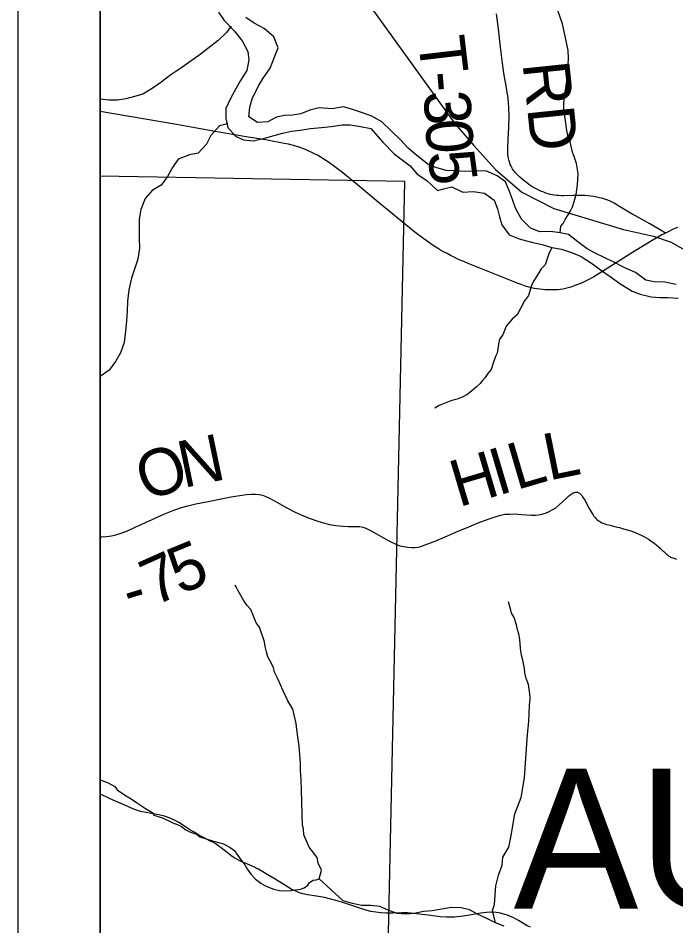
# Model space of a CAD drawing. Extents: x 0 to 34, y -8.9 to 22.
# Drawn here: x 23.617 to 24.418, y 17.424 to 18.53 of the extents above; entities that cross this region are included whole.
import ezdxf

# ---------------------------------------------------------------- set-up
doc = ezdxf.new("R2010")
doc.units = 0
for name, color, linetype in [('GM_X_Corporation', 7, 'Continuous'), ('GM_X_Major_River', 7, 'Continuous'), ('GM_X_Minor_River', 7, 'Continuous'), ('GM_X_Rail_Line', 7, 'Continuous'), ('GM_X_State_Route', 7, 'Continuous'), ('GM_X_Township_Road', 7, 'Continuous'), ('GM_X_Township_Road_Text', 7, 'Continuous'), ('GM_X_Township_Text', 7, 'Continuous'), ('SH_Data', 7, 'Continuous')]:
    doc.layers.add(name, color=color, linetype=linetype)

msp = doc.modelspace()

# ---------------------------------------------------------------- linework, layer by layer
at = {"layer": 'GM_X_Corporation'}
msp.add_lwpolyline([(26.1361, 17.3278), (26.1391, 17.8847), (26.1399, 18.3037), (25.7381, 18.312), (25.2083, 18.3108), (25.1045, 18.3117), (25.1124, 18.5932), (25.1216, 18.6194), (25.125, 18.6354), (25.1229, 18.6966), (25.1136, 18.8385), (25.1068, 18.8675), (25.1066, 19.3232), (25.0504, 19.3237), (24.5181, 19.3295), (23.7167, 19.34), (23.7167, 14.6)], dxfattribs=at)
for points in [[(23.7167, 19.34), (23.7167, 15.9913), (24.0651, 15.9828), (24.2771, 15.9807), (24.8268, 15.964), (25.6785, 15.9418), (25.7922, 15.939), (26.1186, 15.9366), (26.135, 17.3055), (26.1361, 17.3278), (26.1391, 17.8847), (26.1399, 18.3037), (25.7381, 18.312), (25.2083, 18.3108), (25.1045, 18.3117), (25.1124, 18.5932), (25.1216, 18.6194), (25.125, 18.6354), (25.1229, 18.6966), (25.1136, 18.8385), (25.1068, 18.8675), (25.1066, 19.3232), (25.0504, 19.3237), (24.5181, 19.3295)], [(23.7167, 18.338), (23.7167, 17.3635), (24.0671, 17.3595), (24.0882, 18.3313)]]:
    msp.add_lwpolyline(points, close=True, dxfattribs=at)
at = {"layer": 'GM_X_Major_River'}
for points in [[(23.8609, 18.5377), (23.8679, 18.5275), (23.8798, 18.5152), (23.8898, 18.5028), (23.8968, 18.49), (23.8977, 18.4798), (23.8953, 18.4668), (23.8878, 18.4546), (23.8823, 18.445), (23.8756, 18.4324), (23.8697, 18.4202), (23.8699, 18.4081), (23.8723, 18.3971), (23.8816, 18.3866), (23.8915, 18.3822), (23.9036, 18.3808), (23.9184, 18.3845), (23.9286, 18.3876), (23.9391, 18.3904), (23.9497, 18.3928), (23.9603, 18.3938), (23.9732, 18.3958), (23.9864, 18.3971), (23.9982, 18.3984), (24.0118, 18.4005), (24.0213, 18.4003), (24.0342, 18.3985), (24.0467, 18.3961), (24.0612, 18.3793), (24.0752, 18.3653), (24.0946, 18.3506), (24.1031, 18.3405), (24.1148, 18.3327), (24.1279, 18.3203), (24.1357, 18.3226), (24.1455, 18.325)], [(24.2007, 18.3382), (24.1866, 18.3445), (24.1745, 18.3439), (24.1612, 18.3434), (24.1483, 18.3443), (24.1384, 18.345), (24.1259, 18.3486), (24.1163, 18.3522), (24.1025, 18.3631), (24.0922, 18.372), (24.0826, 18.3821), (24.0714, 18.393), (24.0599, 18.4042), (24.0477, 18.4109), (24.0351, 18.4156), (24.0229, 18.4196), (24.0134, 18.4222), (23.9994, 18.4201), (23.9838, 18.421), (23.9721, 18.4182), (23.9612, 18.4139), (23.951, 18.4122), (23.9415, 18.4117), (23.9317, 18.4097), (23.9211, 18.4042), (23.9083, 18.4033), (23.8979, 18.41), (23.8989, 18.4221), (23.9018, 18.432), (23.9092, 18.4473), (23.9155, 18.4572), (23.924, 18.4695), (23.9288, 18.4821), (23.9336, 18.4943), (23.9285, 18.5075), (23.9166, 18.5179), (23.9043, 18.5242), (23.8944, 18.5313)], [(24.419, 18.2058), (24.4049, 18.2086), (24.392, 18.2092), (24.3817, 18.2113), (24.3691, 18.2203), (24.3561, 18.2262), (24.342, 18.2336), (24.3317, 18.2383), (24.3199, 18.2439), (24.3103, 18.2494), (24.2988, 18.258), (24.2877, 18.267), (24.2775, 18.2687), (24.2657, 18.2704), (24.2528, 18.2699), (24.2414, 18.2747), (24.2302, 18.2855), (24.2228, 18.2991), (24.2193, 18.3093), (24.2157, 18.3191), (24.2106, 18.3311), (24.2007, 18.3382)], [(24.1455, 18.325), (24.1589, 18.3183), (24.1714, 18.3192), (24.1851, 18.3171), (24.1969, 18.3086), (24.2009, 18.298), (24.2033, 18.2882), (24.2061, 18.2784), (24.2153, 18.2664), (24.2275, 18.2616), (24.2424, 18.2576), (24.2553, 18.2548), (24.2671, 18.2511), (24.2789, 18.249), (24.2926, 18.2446), (24.3029, 18.2402), (24.3167, 18.2309), (24.3266, 18.2239), (24.3385, 18.2157), (24.3503, 18.2071), (24.3652, 18.1978), (24.3748, 18.1942), (24.3885, 18.1909), (24.3987, 18.1899), (24.4086, 18.1901), (24.4211, 18.1891)]]:
    msp.add_lwpolyline(points, dxfattribs=at)
at = {"layer": 'GM_X_Minor_River'}
for points in [[(24.2775, 18.2687), (24.2783, 18.2769), (24.2809, 18.2803), (24.2834, 18.2849), (24.2871, 18.2907), (24.2901, 18.2957), (24.2923, 18.3006), (24.2944, 18.3071), (24.297, 18.3155), (24.2987, 18.3273), (24.2992, 18.341), (24.2974, 18.3535), (24.2947, 18.3607), (24.2923, 18.3671), (24.2894, 18.3796), (24.287, 18.3853), (24.2854, 18.3936), (24.2819, 18.4201), (24.2817, 18.4274), (24.2834, 18.4399), (24.2848, 18.4483), (24.2865, 18.4586), (24.2876, 18.4818), (24.2871, 18.4909), (24.2821, 18.514), (24.2801, 18.5235), (24.2721, 18.5465)], [(23.8762, 18.5205), (23.8708, 18.5129), (23.8606, 18.5033), (23.8477, 18.4935), (23.8368, 18.4848), (23.815, 18.4696), (23.8029, 18.4613), (23.7904, 18.4519), (23.7799, 18.4447), (23.7687, 18.4378), (23.7587, 18.4348), (23.7479, 18.4321), (23.7376, 18.4306), (23.7274, 18.4306), (23.7167, 18.4316)], [(23.8722, 18.4017), (23.8719, 18.4015), (23.8623, 18.3992), (23.8516, 18.3874), (23.8463, 18.377), (23.8361, 18.3659), (23.8257, 18.364), (23.8119, 18.3588), (23.8047, 18.3484), (23.7986, 18.3376), (23.791, 18.3269), (23.7801, 18.3204), (23.7714, 18.3108), (23.7664, 18.2973), (23.7641, 18.2853), (23.7641, 18.2739), (23.764, 18.2625), (23.7644, 18.2503), (23.7624, 18.2367), (23.7594, 18.2269), (23.7547, 18.2134), (23.7516, 18.1995), (23.7499, 18.1855), (23.7495, 18.1729), (23.7487, 18.1616), (23.7475, 18.1491), (23.7459, 18.1351), (23.7413, 18.1227), (23.7352, 18.1119), (23.7276, 18.1015), (23.7167, 18.0936), (23.7167, 18.0935)], [(24.2671, 18.2511), (24.2637, 18.2432), (24.2593, 18.2298), (24.2541, 18.2248), (24.2512, 18.2202), (24.2453, 18.2102), (24.243, 18.206), (24.2387, 18.1923), (24.2339, 18.1861), (24.2251, 18.1689), (24.2187, 18.1635), (24.2117, 18.155), (24.2077, 18.1447), (24.2036, 18.1393), (24.2022, 18.1332), (24.2005, 18.1222), (24.1986, 18.1183), (24.1961, 18.1111), (24.1932, 18.1023), (24.1891, 18.0973), (24.1858, 18.0927), (24.1828, 18.0888), (24.1798, 18.0854), (24.1754, 18.0811), (24.1694, 18.0757), (24.1638, 18.0714), (24.1581, 18.0687), (24.1517, 18.0663), (24.1468, 18.0651), (24.1441, 18.0643), (24.1298, 18.0584), (24.1246, 18.0552)], [(23.9838, 17.4816), (23.9863, 17.4923), (23.9823, 17.5006), (23.9811, 17.5078), (23.9714, 17.5202), (23.965, 17.5353), (23.9645, 17.5425), (23.9633, 17.547), (23.9627, 17.5603), (23.9622, 17.5899), (23.9616, 17.6021), (23.961, 17.6135), (23.9608, 17.6226), (23.9594, 17.6431), (23.9576, 17.6545), (23.9563, 17.6636), (23.9555, 17.6708), (23.9514, 17.6885), (23.9455, 17.6987), (23.9392, 17.7115), (23.9337, 17.7244), (23.9293, 17.7334), (23.9281, 17.7391), (23.923, 17.7485), (23.921, 17.7523), (23.9194, 17.7583), (23.9178, 17.7648), (23.9169, 17.7704), (23.9109, 17.7882), (23.907, 17.7935), (23.9003, 17.8097), (23.8956, 17.8153), (23.8914, 17.8213), (23.8863, 17.8296), (23.8847, 17.8326), (23.8831, 17.836), (23.8812, 17.8394)], [(24.1984, 17.428), (24.1951, 17.4432), (24.1973, 17.4504), (24.1979, 17.4565), (24.1988, 17.4732), (24.2024, 17.4862), (24.2067, 17.4984), (24.2077, 17.5079), (24.2147, 17.5202), (24.2175, 17.5343), (24.2223, 17.561), (24.23, 17.5809), (24.2341, 17.6045), (24.2365, 17.6402), (24.2377, 17.6577), (24.239, 17.6733), (24.2402, 17.6927), (24.2408, 17.7015), (24.2403, 17.7072), (24.2386, 17.7185), (24.2358, 17.7257), (24.2345, 17.7325), (24.2341, 17.7378), (24.232, 17.7481), (24.2304, 17.7541), (24.2295, 17.759), (24.2291, 17.7632), (24.2282, 17.7731), (24.2269, 17.7803), (24.2249, 17.7867), (24.224, 17.7912), (24.2212, 17.7999), (24.2181, 17.8052), (24.2173, 17.809), (24.2165, 17.812), (24.2144, 17.8192)], [(23.7167, 17.6023), (23.7263, 17.5984), (23.7347, 17.594), (23.7374, 17.5902), (23.7474, 17.5831), (23.7543, 17.5791), (23.7609, 17.5746), (23.772, 17.5672), (23.7801, 17.5624), (23.782, 17.5594), (23.7927, 17.5561), (23.8053, 17.5499), (23.8118, 17.5473), (23.8156, 17.5455), (23.821, 17.5414), (23.826, 17.5388), (23.8348, 17.5355), (23.8383, 17.5329), (23.8547, 17.5275), (23.8669, 17.5242), (23.8753, 17.5198), (23.8807, 17.5157), (23.8823, 17.5127), (23.8885, 17.5044), (23.8928, 17.4988), (23.8963, 17.4928), (23.9006, 17.4868), (23.906, 17.4812), (23.9125, 17.4763), (23.9183, 17.473), (23.9217, 17.4715), (23.9282, 17.469), (23.9351, 17.4672), (23.9487, 17.467), (23.9514, 17.4678), (23.9608, 17.4691), (23.9654, 17.4707), (23.9699, 17.4738), (23.9717, 17.4773), (23.9762, 17.48), (23.98, 17.4804), (23.9838, 17.4816)], [(24.2093, 17.4238), (24.1984, 17.428), (24.188, 17.4333), (24.1767, 17.4386), (24.167, 17.4439), (24.1569, 17.4461), (24.1447, 17.4466), (24.1333, 17.4447), (24.1214, 17.4428), (24.1107, 17.4417), (24.0993, 17.4394), (24.0897, 17.4386), (24.0787, 17.4394), (24.0679, 17.4436), (24.0577, 17.4478), (24.046, 17.4493), (24.0354, 17.4493), (24.0244, 17.4516), (24.0128, 17.455), (23.9838, 17.4816)]]:
    msp.add_lwpolyline(points, dxfattribs=at)
at = {"layer": 'GM_X_Rail_Line'}
msp.add_lwpolyline([(23.9293, 18.7071), (24.1486, 18.4026), (24.172, 18.3754), (24.1985, 18.346), (24.2306, 18.3184), (24.2697, 18.2985), (24.3547, 18.2727), (24.391, 18.2646), (24.4129, 18.2573), (24.4374, 18.2432)], dxfattribs=at)
at = {"layer": 'GM_X_State_Route'}
msp.add_lwpolyline([(24.4203, 18.2754), (24.4172, 18.2742), (24.4134, 18.2725), (24.4098, 18.2706), (24.4058, 18.2685), (24.4015, 18.2662), (24.3897, 18.2593), (24.3637, 18.2435), (24.3336, 18.2247), (24.3183, 18.2153), (24.3108, 18.2111), (24.3035, 18.2077), (24.2966, 18.2049), (24.2902, 18.2028), (24.287, 18.2019), (24.2838, 18.201), (24.2807, 18.2003), (24.2773, 18.1998), (24.274, 18.1994), (24.2709, 18.1992), (24.268, 18.1992), (24.2649, 18.1992), (24.2616, 18.1993), (24.2588, 18.1994), (24.2559, 18.1996), (24.2525, 18.2), (24.249, 18.2006), (24.2459, 18.2012), (24.2426, 18.2019), (24.2393, 18.2028), (24.234, 18.2044), (24.2298, 18.2059), (24.2248, 18.2076), (24.2199, 18.2095), (24.1654, 18.2315), (24.1599, 18.2338), (24.1556, 18.2356), (24.1518, 18.2372), (24.1481, 18.239), (24.1444, 18.2409), (24.1395, 18.2435), (24.1352, 18.2458), (24.1315, 18.2478), (24.128, 18.25), (24.1236, 18.2527), (24.1197, 18.2553), (24.1111, 18.2614), (24.1003, 18.2697), (24.0848, 18.2822), (24.0532, 18.3083), (24.0302, 18.3272), (24.0105, 18.3434), (24.0061, 18.3469), (24.0011, 18.3506), (23.9967, 18.3539), (23.9924, 18.3567), (23.9886, 18.3592), (23.985, 18.3614), (23.9814, 18.3634), (23.9779, 18.3653), (23.9747, 18.3668), (23.9711, 18.3684), (23.9671, 18.3703), (23.9635, 18.3717), (23.9593, 18.3731), (23.9552, 18.3744), (23.9509, 18.3756), (23.9461, 18.3768), (23.941, 18.3779), (23.9369, 18.3787), (23.9328, 18.3795), (23.9282, 18.3803), (23.9205, 18.3816), (23.8948, 18.3859), (23.8568, 18.3924), (23.8274, 18.3976), (23.8097, 18.4007), (23.7307, 18.4144), (23.7167, 18.4169)], dxfattribs=at)
at = {"layer": 'GM_X_Township_Road'}
for points in [[(24.4058, 18.2685), (24.3964, 18.274), (24.3865, 18.2799), (24.3699, 18.289), (24.3661, 18.2911), (24.3612, 18.2939), (24.357, 18.2964), (24.3491, 18.3014), (24.3465, 18.3031), (24.3433, 18.3049), (24.3407, 18.3062), (24.3383, 18.3074), (24.3355, 18.3086), (24.3331, 18.3094), (24.3307, 18.3102), (24.3283, 18.3109), (24.3254, 18.3115), (24.3222, 18.3122), (24.3181, 18.313), (24.3149, 18.3134), (24.3112, 18.3139), (24.3075, 18.3142), (24.3041, 18.3144), (24.3, 18.3145), (24.2932, 18.3144), (24.282, 18.314), (24.2789, 18.314), (24.2758, 18.3142), (24.2732, 18.3144), (24.2702, 18.3148), (24.2679, 18.3152), (24.2654, 18.3157), (24.2628, 18.3164), (24.26, 18.3173), (24.2575, 18.3182), (24.2548, 18.3193), (24.2522, 18.3204), (24.2497, 18.3216), (24.2465, 18.3234), (24.2429, 18.3254), (24.2391, 18.3279), (24.2358, 18.3304), (24.2335, 18.3321), (24.231, 18.3342), (24.2283, 18.3366), (24.2264, 18.3384), (24.2244, 18.3405), (24.2229, 18.342), (24.2217, 18.3435), (24.2206, 18.345), (24.2194, 18.3468), (24.2185, 18.3483), (24.2176, 18.3501), (24.2166, 18.3522), (24.2159, 18.3541), (24.2148, 18.3576), (24.2143, 18.3596), (24.214, 18.3619), (24.2137, 18.3638), (24.2136, 18.3655), (24.2135, 18.3671), (24.2135, 18.3695), (24.2135, 18.3718), (24.2141, 18.3835), (24.2149, 18.3971), (24.215, 18.4026), (24.2152, 18.4063), (24.2153, 18.4119), (24.2149, 18.4209), (24.2144, 18.4281), (24.2134, 18.4359), (24.2129, 18.4395), (24.212, 18.4456), (24.2108, 18.4523), (24.2097, 18.4585), (24.2088, 18.464), (24.208, 18.4695), (24.207, 18.4755), (24.2046, 18.4949), (24.2021, 18.5174), (24.1998, 18.5356)], [(23.7167, 17.8982), (23.7187, 17.8982), (23.7242, 17.8987), (23.7303, 17.8996), (23.7357, 17.9009), (23.7422, 17.9029), (23.7498, 17.9058), (23.7594, 17.9101), (23.7802, 17.9197), (23.7944, 17.9258), (23.8065, 17.9307), (23.8159, 17.934), (23.8236, 17.9362), (23.8332, 17.9385), (23.8485, 17.9414), (23.8643, 17.9446), (23.8765, 17.947), (23.8839, 17.9483), (23.8949, 17.95), (23.9011, 17.9505), (23.906, 17.9505), (23.9103, 17.95), (23.9146, 17.9491), (23.9187, 17.9477), (23.9232, 17.9456), (23.9319, 17.9408), (23.9443, 17.9337), (23.9542, 17.9285), (23.9615, 17.9251), (23.9713, 17.9212), (23.9818, 17.9175), (23.9901, 17.915), (23.9962, 17.9136), (24.0041, 17.9122), (24.0128, 17.9112), (24.019, 17.911), (24.0248, 17.9111), (24.0294, 17.9111), (24.0332, 17.9109), (24.037, 17.9101), (24.0407, 17.9088), (24.0463, 17.9059), (24.0536, 17.9019), (24.0622, 17.8971), (24.0719, 17.892), (24.0781, 17.8891), (24.0821, 17.8876), (24.0869, 17.8864), (24.0917, 17.8856), (24.0967, 17.8853), (24.1004, 17.8854), (24.1041, 17.8859), (24.1077, 17.8867), (24.113, 17.8885), (24.1257, 17.8935), (24.14, 17.8996), (24.1474, 17.9029), (24.1531, 17.9053), (24.1662, 17.9107), (24.1776, 17.9153), (24.1898, 17.9199), (24.2004, 17.9236), (24.2051, 17.9249), (24.21, 17.9258), (24.2156, 17.9262), (24.2212, 17.9263), (24.2305, 17.9257), (24.2423, 17.9249), (24.2472, 17.9249), (24.2509, 17.9252), (24.2552, 17.9261), (24.2594, 17.9273), (24.2639, 17.9292), (24.2683, 17.9315), (24.272, 17.9339), (24.2758, 17.9371), (24.2854, 17.9459), (24.2877, 17.9479), (24.2896, 17.9496), (24.291, 17.9505), (24.2922, 17.9513), (24.2934, 17.9519), (24.2945, 17.9523), (24.2953, 17.9526), (24.2963, 17.9528), (24.2976, 17.9528), (24.2984, 17.9527), (24.2993, 17.9523), (24.3001, 17.952), (24.3009, 17.9514), (24.3018, 17.9507), (24.3027, 17.9498), (24.3037, 17.9486), (24.3046, 17.9473), (24.3073, 17.9431), (24.3129, 17.9328), (24.3163, 17.9268), (24.3175, 17.9251), (24.3185, 17.9236), (24.3193, 17.9226), (24.3199, 17.9218), (24.3211, 17.9205), (24.3222, 17.9194), (24.3235, 17.9185), (24.325, 17.9174), (24.3266, 17.9165), (24.3281, 17.9156), (24.3299, 17.9149), (24.3317, 17.9143), (24.334, 17.9135), (24.3385, 17.9124), (24.3435, 17.9111), (24.3496, 17.9096), (24.3545, 17.9083), (24.3591, 17.9069), (24.3634, 17.9055), (24.3668, 17.9043), (24.3698, 17.9032), (24.3731, 17.9018), (24.376, 17.9005), (24.3792, 17.8988), (24.3823, 17.8971), (24.3852, 17.8954), (24.3885, 17.8933), (24.3903, 17.8919), (24.3921, 17.8906), (24.3937, 17.8894), (24.3949, 17.8883), (24.396, 17.8873), (24.3974, 17.886), (24.3989, 17.8849), (24.4002, 17.8837), (24.4013, 17.8827), (24.4026, 17.8815), (24.4038, 17.8805), (24.405, 17.8793), (24.4061, 17.8781), (24.407, 17.8772), (24.4081, 17.8763), (24.4089, 17.8756), (24.4099, 17.8749), (24.411, 17.8743), (24.412, 17.8738), (24.4131, 17.8733), (24.4148, 17.8727), (24.4172, 17.872), (24.4194, 17.8713)], [(24.2411, 17.4226), (24.2373, 17.4244), (24.2339, 17.4263), (24.2265, 17.4309), (24.2237, 17.4325), (24.2211, 17.4339), (24.2188, 17.435), (24.216, 17.4362), (24.213, 17.4373), (24.2101, 17.4383), (24.2073, 17.439), (24.2047, 17.4396), (24.2024, 17.4402), (24.1995, 17.4406), (24.1967, 17.4408), (24.1936, 17.4407), (24.1907, 17.4408), (24.1874, 17.4404), (24.1841, 17.4401), (24.1806, 17.4397), (24.1597, 17.4362), (24.1557, 17.4356), (24.1517, 17.4353), (24.1484, 17.435), (24.1449, 17.4349), (24.1387, 17.4349), (24.1313, 17.4355), (24.1165, 17.4373), (24.0986, 17.4395), (24.0911, 17.44), (24.0843, 17.4402), (24.0738, 17.4398), (24.0651, 17.4397), (24.0589, 17.44), (24.0527, 17.4408), (24.0466, 17.442), (24.0394, 17.4439), (24.027, 17.4479), (24.0099, 17.4535), (23.9979, 17.4569), (23.9901, 17.4588), (23.9803, 17.4606), (23.9692, 17.4622), (23.9638, 17.4633), (23.9596, 17.4645), (23.955, 17.4664), (23.9494, 17.4691), (23.9436, 17.4727), (23.9299, 17.4812), (23.9182, 17.4882), (23.9096, 17.4932), (23.9074, 17.4944), (23.9046, 17.4958), (23.9013, 17.4974), (23.8955, 17.4997), (23.8915, 17.5014), (23.887, 17.5034), (23.8831, 17.5054), (23.88, 17.5072), (23.8759, 17.5101), (23.8716, 17.5137), (23.8678, 17.5167), (23.8643, 17.5193), (23.8618, 17.5211), (23.8567, 17.5245), (23.8538, 17.5261), (23.8509, 17.5277), (23.8441, 17.5312), (23.8401, 17.5333), (23.8359, 17.5356), (23.8311, 17.5383), (23.8249, 17.5423), (23.8172, 17.5474), (23.8124, 17.5503), (23.8071, 17.5532), (23.8008, 17.5558), (23.7949, 17.5578), (23.7883, 17.5595), (23.7811, 17.561), (23.7728, 17.5624), (23.768, 17.5634), (23.7634, 17.5646), (23.7576, 17.5666), (23.744, 17.5725), (23.7355, 17.5762), (23.7287, 17.5791), (23.7231, 17.5818), (23.7167, 17.5848)]]:
    msp.add_lwpolyline(points, dxfattribs=at)
at = {"layer": 'SH_Data'}
for points in [[(23.6167, 21.5), (30.6167, 21.5), (30.6167, 14.5), (23.6167, 14.5)], [(23.7167, 21.4), (30.5167, 21.4), (30.5167, 14.6), (23.7167, 14.6)]]:
    msp.add_lwpolyline(points, close=True, dxfattribs=at)

# ---------------------------------------------------------------- texts
at = {"layer": 'GM_X_Township_Road_Text'}
for s, height, rotation, p in [('T', 0.0568, 276.7051, (24.1039, 18.5055)), ('RD', 0.05682, 275.9567, (24.2315, 18.4753)), ('-', 0.0568, 275.01, (24.1088, 18.4638)), ('3', 0.0568, 273.5306, (24.1108, 18.4409)), ('0', 0.0568, 273.3167, (24.113, 18.406)), ('5', 0.0568, 277.7716, (24.1155, 18.3663)), ('N', 0.0568, 11.7536, (23.818, 17.9578)), ('L', 0.0568, 11.3889, (24.2635, 17.9669)), ('O', 0.0568, 20.3233, (23.7732, 17.9411)), ('L', 0.0568, 16.4099, (24.224, 17.9552)), ('H', 0.0568, 16.5293, (24.1537, 17.9343)), ('I', 0.0568, 16.5347, (24.2016, 17.9485)), ('5', 0.0568, 22.3, (23.8138, 17.8276)), ('7', 0.0568, 24.0951, (23.7823, 17.8135)), ('-', 0.0568, 16.9195, (23.7528, 17.8041))]:
    msp.add_text(s, height=height, rotation=rotation, dxfattribs=at).set_placement(p)
at = {"layer": 'GM_X_Township_Text'}
msp.add_text('AURELIUS', height=0.17045, rotation=0, dxfattribs=at).set_placement((24.2207, 17.4453))

doc.saveas('drawing.dxf')
